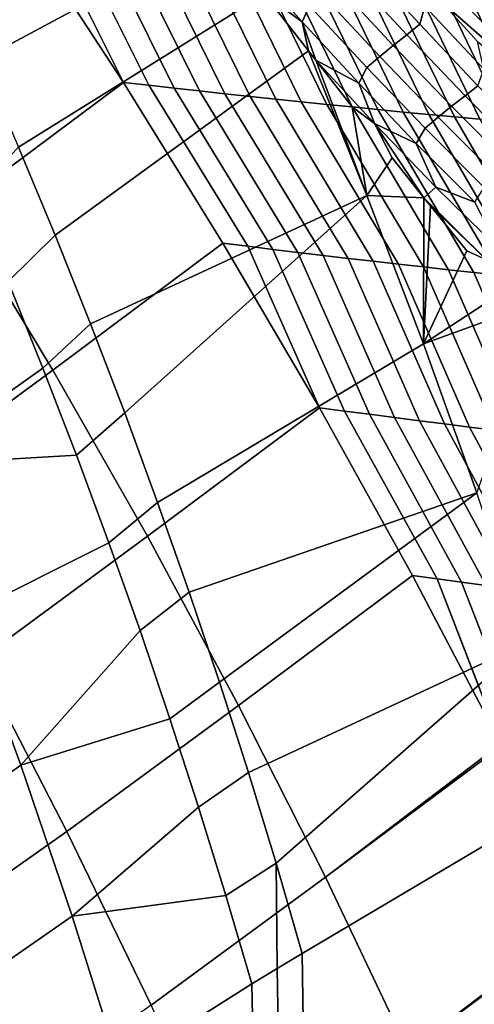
# Model space of a CAD drawing. Header units: metres. Extents: x -109 to 109, y -100 to 58.
# Tile 288 of 642: x -14.37 to -12.71, y -30.06 to -26.48. Entities that reach past the tile are written whole.
import ezdxf

# ---------------------------------------------------------------- set-up
doc = ezdxf.new("R2010")
doc.units = ezdxf.units.M
doc.layers.add('solid_21_062_100_XXX', color=7, linetype='CONTINUOUS')

msp = doc.modelspace()

# ---------------------------------------------------------------- linework, layer by layer
at = {"layer": 'solid_21_062_100_XXX'}
for points in [[(-14.361083, -26.141146, -17.95299), (-14.970239, -26.592825, -17.550104), (-15.348546, -26.036022, -17.743546), (-14.741923, -25.588984, -18.15233)], [(-12.851786, -26.179689, 26.000853), (-12.302389, -26.616692, 25.997431), (-12.557368, -25.696217, 25.997431), (-13.002313, -25.960152, 25.997431)], [(-14.649969, -26.313065, 25.491798), (-14.508265, -26.628311, 25.464382), (-13.651058, -26.167717, 26.017368), (-13.830255, -25.945673, 26.001966)], [(-13.989147, -26.710283, -17.787453), (-14.602158, -27.166821, -17.390066), (-14.970239, -26.592825, -17.550104), (-14.361083, -26.141146, -17.95299)], [(-14.268834, -26.150488, -17.972582), (-13.989147, -26.710283, -17.787453), (-14.361083, -26.141146, -17.95299)], [(-14.176514, -26.159708, -17.992218), (-13.89701, -26.720776, -17.809772), (-13.989147, -26.710283, -17.787453), (-14.268834, -26.150488, -17.972582)], [(-14.508265, -26.628311, 25.464382), (-14.370768, -26.94602, 25.445169), (-13.477339, -26.388102, 26.037123), (-13.651058, -26.167717, 26.017368)], [(-13.89701, -26.720776, -17.809772), (-14.176514, -26.159708, -17.992218), (-14.084124, -26.168806, -18.011896), (-13.804796, -26.731127, -17.832142)], [(-13.804796, -26.731127, -17.832142), (-14.084124, -26.168806, -18.011896), (-13.991664, -26.177784, -18.031618), (-13.712507, -26.741339, -17.854559)], [(-13.712507, -26.741339, -17.854559), (-13.991664, -26.177784, -18.031618), (-13.899137, -26.186638, -18.05138), (-13.620143, -26.751411, -17.877024)], [(-13.620143, -26.751411, -17.877024), (-13.899137, -26.186638, -18.05138), (-13.80654, -26.195372, -18.071184), (-13.527704, -26.761345, -17.899536)], [(-12.156131, -26.814741, 26.000853), (-12.302389, -26.616692, 25.997431), (-12.851786, -26.179689, 26.000853)], [(-12.156131, -26.814741, 26.000853), (-12.851786, -26.179689, 26.000853), (-12.652165, -26.438763, 26.011074)], [(-13.527704, -26.761345, -17.899536), (-13.80654, -26.195372, -18.071184), (-13.713878, -26.203985, -18.091026), (-13.435193, -26.771139, -17.922092)], [(-13.435193, -26.771139, -17.922092), (-13.713878, -26.203985, -18.091026), (-13.621148, -26.212475, -18.110909), (-13.342608, -26.780794, -17.944695)], [(-13.342608, -26.780794, -17.944695), (-13.621148, -26.212475, -18.110909), (-13.528353, -26.220846, -18.130831), (-13.249952, -26.79031, -17.96734)], [(-13.339001, -26.490726, 26.072557), (-13.311875, -26.431871, 26.089113), (-13.517524, -26.204483, 26.059563), (-13.541942, -26.265114, 26.039438)], [(-13.249952, -26.79031, -17.96734), (-13.528353, -26.220846, -18.130831), (-13.435493, -26.229094, -18.150787), (-13.157225, -26.799686, -17.990028)], [(-13.104989, -26.200851, 26.069546), (-13.121427, -26.271767, 26.090612), (-12.911633, -26.49892, 26.110926), (-12.892653, -26.433496, 26.085892)], [(-13.157225, -26.799686, -17.990028), (-13.435493, -26.229094, -18.150787), (-13.342567, -26.237223, -18.170782), (-13.064426, -26.808926, -18.01276)], [(-13.064426, -26.808926, -18.01276), (-13.342567, -26.237223, -18.170782), (-13.249578, -26.24523, -18.190813), (-12.971559, -26.818026, -18.035532)], [(-12.971559, -26.818026, -18.035532), (-13.249578, -26.24523, -18.190813), (-13.156527, -26.253117, -18.21088), (-12.878622, -26.826988, -18.058344)], [(-12.878622, -26.826988, -18.058344), (-13.156527, -26.253117, -18.21088), (-13.063412, -26.260883, -18.23098), (-12.785617, -26.835814, -18.081194)], [(-12.785617, -26.835814, -18.081194), (-13.063412, -26.260883, -18.23098), (-12.970236, -26.26853, -18.251114), (-12.692543, -26.8445, -18.104084)], [(-13.541942, -26.265114, 26.039438), (-13.477339, -26.388102, 26.037123), (-13.339001, -26.490726, 26.072557)], [(-12.958905, -26.537256, 26.126175), (-12.911633, -26.49892, 26.110926), (-13.121427, -26.271767, 26.090612), (-13.168668, -26.311514, 26.102018)], [(-12.692543, -26.8445, -18.104084), (-12.970236, -26.26853, -18.251114), (-12.876997, -26.276056, -18.271282), (-12.599402, -26.853048, -18.12701)], [(-12.837656, -26.412783, 26.057804), (-12.25523, -26.924603, 26.0511), (-12.862557, -26.309086, 26.02792), (-12.953882, -26.28487, 26.050325)], [(-12.599402, -26.853048, -18.12701), (-12.876997, -26.276056, -18.271282), (-12.783698, -26.283463, -18.291483), (-12.506194, -26.86146, -18.149975)], [(-12.506194, -26.86146, -18.149975), (-12.783698, -26.283463, -18.291483), (-12.690338, -26.290751, -18.311714), (-12.41292, -26.869734, -18.172976)], [(-13.007681, -26.576145, 26.133615), (-12.958905, -26.537256, 26.126175), (-13.168668, -26.311514, 26.102018), (-13.21722, -26.351255, 26.105534)], [(-12.25523, -26.924603, 26.0511), (-12.161004, -26.94393, 26.02792), (-12.652165, -26.438763, 26.011074), (-12.862557, -26.309086, 26.02792)], [(-13.056183, -26.616056, 26.133247), (-13.007681, -26.576145, 26.133615), (-13.21722, -26.351255, 26.105534), (-13.26521, -26.391582, 26.101208)], [(-14.237577, -27.265945, 25.434175), (-13.316072, -26.595243, 26.060455), (-13.477339, -26.388102, 26.037123), (-14.370768, -26.94602, 25.445169)], [(-13.339001, -26.490726, 26.072557), (-13.477339, -26.388102, 26.037123), (-13.316072, -26.595243, 26.060455)], [(-13.103641, -26.656372, 26.125082), (-13.056183, -26.616056, 26.133247), (-13.26521, -26.391582, 26.101208), (-13.311875, -26.431871, 26.089113)], [(-13.133342, -26.713512, 26.112576), (-13.103641, -26.656372, 26.125082), (-13.311875, -26.431871, 26.089113), (-13.339001, -26.490726, 26.072557)], [(-12.892653, -26.433496, 26.085892), (-12.911633, -26.49892, 26.110926), (-12.699776, -26.722507, 26.13549), (-12.678643, -26.662811, 26.106207)], [(-12.892653, -26.433496, 26.085892), (-12.678643, -26.662811, 26.106207), (-12.701113, -26.561371, 26.067955), (-12.837656, -26.412783, 26.057804)], [(-12.837656, -26.412783, 26.057804), (-12.701113, -26.561371, 26.067955), (-12.25523, -26.924603, 26.0511)], [(-13.339001, -26.490726, 26.072557), (-13.316072, -26.595243, 26.060455), (-13.288926, -26.630033, 26.064941)], [(-13.339001, -26.490726, 26.072557), (-13.288926, -26.630033, 26.064941), (-13.133342, -26.713512, 26.112576)], [(-12.746733, -26.759237, 26.155001), (-12.699776, -26.722507, 26.13549), (-12.911633, -26.49892, 26.110926), (-12.958905, -26.537256, 26.126175)], [(-12.795416, -26.797127, 26.166838), (-12.746733, -26.759237, 26.155001), (-12.958905, -26.537256, 26.126175), (-13.007681, -26.576145, 26.133615)], [(-12.844154, -26.836525, 26.17094), (-12.795416, -26.797127, 26.166838), (-13.007681, -26.576145, 26.133615), (-13.056183, -26.616056, 26.133247)], [(-14.237577, -27.265945, 25.434175), (-14.108797, -27.587847, 25.431408), (-13.103516, -27.121286, 26.047985), (-13.316072, -26.595243, 26.060455)], [(-13.288926, -26.630033, 26.064941), (-13.316072, -26.595243, 26.060455), (-13.103516, -27.121286, 26.047985)], [(-12.892172, -26.876823, 26.16725), (-12.844154, -26.836525, 26.17094), (-13.056183, -26.616056, 26.133247), (-13.103641, -26.656372, 26.125082)], [(-13.156838, -26.799149, 26.089003), (-13.288926, -26.630033, 26.064941), (-13.103516, -27.121286, 26.047985)], [(-13.076361, -26.859837, 26.113432), (-13.288926, -26.630033, 26.064941), (-13.156838, -26.799149, 26.089003)], [(-13.076361, -26.859837, 26.113432), (-13.133342, -26.713512, 26.112576), (-13.288926, -26.630033, 26.064941)], [(-12.924265, -26.932224, 26.159231), (-12.892172, -26.876823, 26.16725), (-13.103641, -26.656372, 26.125082), (-13.133342, -26.713512, 26.112576)], [(-13.627264, -27.294645, -17.656229), (-14.245439, -27.756231, -17.263926), (-14.602158, -27.166821, -17.390066), (-13.989147, -26.710283, -17.787453)], [(-13.536361, -27.305973, -17.681076), (-13.627264, -27.294645, -17.656229), (-13.989147, -26.710283, -17.787453), (-13.89701, -26.720776, -17.809772)], [(-13.536361, -27.305973, -17.681076), (-13.89701, -26.720776, -17.809772), (-13.804796, -26.731127, -17.832142), (-13.445376, -27.317146, -17.705976)], [(-13.076361, -26.859837, 26.113432), (-12.924265, -26.932224, 26.159231), (-13.133342, -26.713512, 26.112576)], [(-12.531667, -26.976555, 26.188477), (-12.485391, -26.941725, 26.164402), (-12.699776, -26.722507, 26.13549), (-12.746733, -26.759237, 26.155001)], [(-13.445376, -27.317146, -17.705976), (-13.804796, -26.731127, -17.832142), (-13.712507, -26.741339, -17.854559), (-13.354314, -27.328167, -17.730927)], [(-13.354314, -27.328167, -17.730927), (-13.712507, -26.741339, -17.854559), (-13.620143, -26.751411, -17.877024), (-13.263172, -27.339031, -17.755928)], [(-13.263172, -27.339031, -17.755928), (-13.620143, -26.751411, -17.877024), (-13.527704, -26.761345, -17.899536), (-13.171953, -27.349745, -17.780979)], [(-13.171953, -27.349745, -17.780979), (-13.527704, -26.761345, -17.899536), (-13.435193, -26.771139, -17.922092), (-13.080657, -27.360302, -17.806078)], [(-12.579915, -27.013197, 26.205086), (-12.531667, -26.976555, 26.188477), (-12.746733, -26.759237, 26.155001), (-12.795416, -26.797127, 26.166838)], [(-13.080657, -27.360302, -17.806078), (-13.435193, -26.771139, -17.922092), (-13.342608, -26.780794, -17.944695), (-12.989285, -27.370708, -17.831224)], [(-12.989285, -27.370708, -17.831224), (-13.342608, -26.780794, -17.944695), (-13.249952, -26.79031, -17.96734), (-12.897836, -27.38096, -17.856417)], [(-12.897836, -27.38096, -17.856417), (-13.249952, -26.79031, -17.96734), (-13.157225, -26.799686, -17.990028), (-12.806314, -27.39106, -17.881653)], [(-12.628571, -27.05188, 26.21409), (-12.579915, -27.013197, 26.205086), (-12.795416, -26.797127, 26.166838), (-12.844154, -26.836525, 26.17094)], [(-12.806314, -27.39106, -17.881653), (-13.157225, -26.799686, -17.990028), (-13.064426, -26.808926, -18.01276), (-12.714717, -27.401007, -17.906937)], [(-13.076361, -26.859837, 26.113432), (-13.156838, -26.799149, 26.089003), (-13.103516, -27.121286, 26.047985), (-13.011471, -26.98464, 26.119802)], [(-12.714717, -27.401007, -17.906937), (-13.064426, -26.808926, -18.01276), (-12.971559, -26.818026, -18.035532), (-12.623046, -27.410801, -17.932261)], [(-12.623046, -27.410801, -17.932261), (-12.971559, -26.818026, -18.035532), (-12.878622, -26.826988, -18.058344), (-12.531303, -27.420443, -17.957628)], [(-12.531303, -27.420443, -17.957628), (-12.878622, -26.826988, -18.058344), (-12.785617, -26.835814, -18.081194), (-12.439488, -27.429934, -17.983038)], [(-13.076361, -26.859837, 26.113432), (-13.011471, -26.98464, 26.119802), (-12.896026, -27.129992, 26.147722)], [(-12.852771, -27.090849, 26.171476), (-13.076361, -26.859837, 26.113432), (-12.896026, -27.129992, 26.147722)], [(-12.852771, -27.090849, 26.171476), (-12.924265, -26.932224, 26.159231), (-13.076361, -26.859837, 26.113432)], [(-12.676863, -27.092003, 26.215355), (-12.628571, -27.05188, 26.21409), (-12.844154, -26.836525, 26.17094), (-12.892172, -26.876823, 26.16725)], [(-12.439488, -27.429934, -17.983038), (-12.785617, -26.835814, -18.081194), (-12.692543, -26.8445, -18.104084), (-12.347601, -27.439272, -18.008488)], [(-12.711125, -27.145557, 26.212212), (-12.676863, -27.092003, 26.215355), (-12.892172, -26.876823, 26.16725), (-12.924265, -26.932224, 26.159231)], [(-12.852771, -27.090849, 26.171476), (-12.711125, -27.145557, 26.212212), (-12.924265, -26.932224, 26.159231)], [(-14.408861, -27.433796, 25.301394), (-14.237577, -27.265945, 25.434175), (-14.370768, -26.94602, 25.445169), (-14.539936, -27.120649, 25.308769)], [(-12.896026, -27.129992, 26.147722), (-13.011471, -26.98464, 26.119802), (-13.103516, -27.121286, 26.047985)], [(-12.623947, -27.314796, 26.23703), (-12.852771, -27.090849, 26.171476), (-12.896026, -27.129992, 26.147722), (-12.668797, -27.355003, 26.218428)], [(-12.623947, -27.314796, 26.23703), (-12.711125, -27.145557, 26.212212), (-12.852771, -27.090849, 26.171476)], [(-14.108797, -27.587847, 25.431408), (-13.984525, -27.911482, 25.436869), (-13.103516, -27.121286, 26.047985)], [(-13.984525, -27.911482, 25.436869), (-13.864853, -28.236605, 25.450554), (-12.897785, -27.659985, 26.05908), (-13.103516, -27.121286, 26.047985)], [(-12.896026, -27.129992, 26.147722), (-13.103516, -27.121286, 26.047985), (-12.897785, -27.659985, 26.05908)], [(-12.872663, -27.159119, 26.153749), (-12.896026, -27.129992, 26.147722), (-12.897785, -27.659985, 26.05908)], [(-12.668797, -27.355003, 26.218428), (-12.896026, -27.129992, 26.147722), (-12.872663, -27.159119, 26.153749)], [(-14.245439, -27.756231, -17.263926), (-14.854026, -28.201382, -16.850323), (-15.204912, -27.605856, -16.972219), (-14.602158, -27.166821, -17.390066)], [(-12.740372, -27.322088, 26.190226), (-12.872663, -27.159119, 26.153749), (-12.897785, -27.659985, 26.05908)], [(-12.668797, -27.355003, 26.218428), (-12.872663, -27.159119, 26.153749), (-12.740372, -27.322088, 26.190226)], [(-14.282091, -27.748795, 25.301876), (-14.108797, -27.587847, 25.431408), (-14.237577, -27.265945, 25.434175), (-14.408861, -27.433796, 25.301394)], [(-13.27655, -27.892427, -17.559725), (-13.901184, -28.35924, -17.172071), (-14.245439, -27.756231, -17.263926), (-13.627264, -27.294645, -17.656229)], [(-13.536361, -27.305973, -17.681076), (-13.27655, -27.892427, -17.559725), (-13.627264, -27.294645, -17.656229)], [(-13.445376, -27.317146, -17.705976), (-13.185651, -27.904554, -17.5875), (-13.27655, -27.892427, -17.559725), (-13.536361, -27.305973, -17.681076)], [(-13.185651, -27.904554, -17.5875), (-13.445376, -27.317146, -17.705976), (-13.354314, -27.328167, -17.730927), (-13.094666, -27.91651, -17.615332)], [(-13.094666, -27.91651, -17.615332), (-13.354314, -27.328167, -17.730927), (-13.263172, -27.339031, -17.755928), (-13.003597, -27.928291, -17.643217)], [(-12.668797, -27.355003, 26.218428), (-12.740372, -27.322088, 26.190226), (-12.897785, -27.659985, 26.05908), (-12.613666, -27.474636, 26.228838)], [(-13.003597, -27.928291, -17.643217), (-13.263172, -27.339031, -17.755928), (-13.171953, -27.349745, -17.780979), (-12.912443, -27.939901, -17.671154)], [(-12.912443, -27.939901, -17.671154), (-13.171953, -27.349745, -17.780979), (-13.080657, -27.360302, -17.806078), (-12.821207, -27.95134, -17.699144)], [(-12.821207, -27.95134, -17.699144), (-13.080657, -27.360302, -17.806078), (-12.989285, -27.370708, -17.831224), (-12.729888, -27.962605, -17.727186)], [(-12.729888, -27.962605, -17.727186), (-12.989285, -27.370708, -17.831224), (-12.897836, -27.38096, -17.856417), (-12.638487, -27.9737, -17.755278)], [(-12.638487, -27.9737, -17.755278), (-12.897836, -27.38096, -17.856417), (-12.806314, -27.39106, -17.881653), (-12.547006, -27.984623, -17.783419)], [(-12.547006, -27.984623, -17.783419), (-12.806314, -27.39106, -17.881653), (-12.714717, -27.401007, -17.906937), (-12.455444, -27.995377, -17.811607)], [(-12.455444, -27.995377, -17.811607), (-12.714717, -27.401007, -17.906937), (-12.623046, -27.410801, -17.932261), (-12.363803, -28.005957, -17.839842)], [(-15.009031, -27.563196, 24.935694), (-14.779817, -28.101454, 24.944155), (-14.282091, -27.748795, 25.301876), (-14.408861, -27.433796, 25.301394)], [(-12.560171, -27.537796, 26.246202), (-12.613666, -27.474636, 26.228838), (-12.897785, -27.659985, 26.05908)], [(-12.492188, -27.616768, 26.269175), (-12.560171, -27.537796, 26.246202), (-12.897785, -27.659985, 26.05908), (-12.703961, -28.202101, 26.093491)], [(-14.15972, -28.065418, 25.310219), (-13.984525, -27.911482, 25.436869), (-14.108797, -27.587847, 25.431408), (-14.282091, -27.748795, 25.301876)], [(-13.864853, -28.236605, 25.450554), (-13.749873, -28.562967, 25.472452), (-12.703961, -28.202101, 26.093491), (-12.897785, -27.659985, 26.05908)], [(-13.901184, -28.35924, -17.172071), (-14.516972, -28.810705, -16.762289), (-14.854026, -28.201382, -16.850323), (-14.245439, -27.756231, -17.263926)], [(-14.779817, -28.101454, 24.944155), (-14.15972, -28.065418, 25.310219), (-14.282091, -27.748795, 25.301876)], [(-12.938086, -28.501787, -17.498236), (-13.570459, -28.97398, -17.114788), (-13.901184, -28.35924, -17.172071), (-13.27655, -27.892427, -17.559725)], [(-12.848669, -28.514326, -17.528532), (-12.938086, -28.501787, -17.498236), (-13.27655, -27.892427, -17.559725), (-13.185651, -27.904554, -17.5875)], [(-12.848669, -28.514326, -17.528532), (-13.185651, -27.904554, -17.5875), (-13.094666, -27.91651, -17.615332), (-12.759164, -28.52668, -17.558886)], [(-14.041835, -28.383438, 25.32641), (-13.864853, -28.236605, 25.450554), (-13.984525, -27.911482, 25.436869), (-14.15972, -28.065418, 25.310219)], [(-12.759164, -28.52668, -17.558886), (-13.094666, -27.91651, -17.615332), (-13.003597, -27.928291, -17.643217), (-12.669572, -28.538849, -17.589293)], [(-12.669572, -28.538849, -17.589293), (-13.003597, -27.928291, -17.643217), (-12.912443, -27.939901, -17.671154), (-12.579892, -28.550833, -17.619753)], [(-12.579892, -28.550833, -17.619753), (-12.912443, -27.939901, -17.671154), (-12.821207, -27.95134, -17.699144), (-12.490128, -28.562634, -17.650265)], [(-12.490128, -28.562634, -17.650265), (-12.821207, -27.95134, -17.699144), (-12.729888, -27.962605, -17.727186), (-12.400278, -28.574249, -17.680828)], [(-12.400278, -28.574249, -17.680828), (-12.729888, -27.962605, -17.727186), (-12.638487, -27.9737, -17.755278), (-12.310344, -28.585682, -17.711441)], [(-14.779817, -28.101454, 24.944155), (-14.564144, -28.644432, 24.975689), (-14.041835, -28.383438, 25.32641), (-14.15972, -28.065418, 25.310219)], [(-13.749873, -28.562967, 25.472452), (-13.639672, -28.890324, 25.502548), (-12.703961, -28.202101, 26.093491)], [(-13.639672, -28.890324, 25.502548), (-13.534334, -29.218428, 25.540819), (-12.522449, -28.746502, 26.151144), (-12.703961, -28.202101, 26.093491)], [(-13.928523, -28.702621, 25.350445), (-13.749873, -28.562967, 25.472452), (-13.864853, -28.236605, 25.450554), (-14.041835, -28.383438, 25.32641)], [(-13.570459, -28.97398, -17.114788), (-14.194796, -29.431938, -16.708395), (-14.516972, -28.810705, -16.762289), (-13.901184, -28.35924, -17.172071)], [(-14.564144, -28.644432, 24.975689), (-14.362479, -29.190956, 25.030231), (-13.928523, -28.702621, 25.350445), (-14.041835, -28.383438, 25.32641)], [(-12.616406, -29.11401, -17.47205), (-13.254285, -29.598553, -17.092253), (-13.570459, -28.97398, -17.114788), (-12.938086, -28.501787, -17.498236)], [(-12.848669, -28.514326, -17.528532), (-12.616406, -29.11401, -17.47205), (-12.938086, -28.501787, -17.498236)], [(-12.848669, -28.514326, -17.528532), (-12.612916, -29.120844, -17.471954), (-12.616406, -29.11401, -17.47205)], [(-12.759164, -28.52668, -17.558886), (-12.523289, -29.133839, -17.505386), (-12.612916, -29.120844, -17.471954), (-12.848669, -28.514326, -17.528532)], [(-12.523289, -29.133839, -17.505386), (-12.759164, -28.52668, -17.558886), (-12.669572, -28.538849, -17.589293), (-12.433567, -29.146627, -17.538876)], [(-13.819865, -29.022736, 25.382301), (-13.639672, -28.890324, 25.502548), (-13.749873, -28.562967, 25.472452), (-13.928523, -28.702621, 25.350445)], [(-14.840462, -29.529388, 24.686262), (-14.362479, -29.190956, 25.030231), (-14.564144, -28.644432, 24.975689), (-15.044786, -28.991606, 24.622505)], [(-14.362479, -29.190956, 25.030231), (-13.819865, -29.022736, 25.382301), (-13.928523, -28.702621, 25.350445)], [(-13.534334, -29.218428, 25.540819), (-13.433938, -29.547029, 25.587236), (-12.522449, -28.746502, 26.151144)], [(-13.433938, -29.547029, 25.587236), (-13.33856, -29.875879, 25.641764), (-12.353635, -29.292053, 26.231913), (-12.522449, -28.746502, 26.151144)], [(-14.194796, -29.431938, -16.708395), (-14.809278, -29.865059, -16.281891), (-15.121739, -29.237175, -16.333622), (-14.516972, -28.810705, -16.762289)], [(-13.715941, -29.343552, 25.421955), (-13.534334, -29.218428, 25.540819), (-13.639672, -28.890324, 25.502548), (-13.819865, -29.022736, 25.382301)], [(-13.254285, -29.598553, -17.092253), (-13.888498, -30.06315, -16.688808), (-14.194796, -29.431938, -16.708395), (-13.570459, -28.97398, -17.114788)], [(-14.362479, -29.190956, 25.030231), (-14.175256, -29.739851, 25.107662), (-13.715941, -29.343552, 25.421955), (-13.819865, -29.022736, 25.382301)], [(-12.616406, -29.11401, -17.47205), (-12.612916, -29.120844, -17.471954), (-13.254285, -29.598553, -17.092253)], [(-12.305676, -29.740147, -17.480642), (-12.953638, -30.23103, -17.104536), (-13.254285, -29.598553, -17.092253), (-12.612916, -29.120844, -17.471954)], [(-14.650764, -30.069452, 24.772106), (-14.175256, -29.739851, 25.107662), (-14.362479, -29.190956, 25.030231), (-14.840462, -29.529388, 24.686262)], [(-13.616826, -29.664833, 25.469381), (-13.433938, -29.547029, 25.587236), (-13.534334, -29.218428, 25.540819), (-13.715941, -29.343552, 25.421955)], [(-13.33856, -29.875879, 25.641764), (-12.852569, -62.700001, 25.940645), (-11.784919, -62.700001, 26.545462), (-12.353635, -29.292053, 26.231913)], [(-14.175256, -29.739851, 25.107662), (-13.616826, -29.664833, 25.469381), (-13.715941, -29.343552, 25.421955)], [(-13.888498, -30.06315, -16.688808), (-14.514039, -30.503071, -16.263941), (-14.809278, -29.865059, -16.281891), (-14.194796, -29.431938, -16.708395)], [(-13.616826, -29.664833, 25.469381), (-13.522593, -29.986347, 25.524544), (-13.430014, -29.930473, 25.583796), (-13.433938, -29.547029, 25.587236)], [(-13.433938, -29.547029, 25.587236), (-13.430014, -29.930473, 25.583796), (-13.33856, -29.875879, 25.641764)], [(-12.953638, -30.23103, -17.104536), (-13.599029, -30.702383, -16.703588), (-13.888498, -30.06315, -16.688808), (-13.254285, -29.598553, -17.092253)], [(-14.175256, -29.739851, 25.107662), (-14.002876, -30.2899, 25.207802), (-13.522593, -29.986347, 25.524544), (-13.616826, -29.664833, 25.469381)], [(-14.650764, -30.069452, 24.772106), (-14.476105, -30.610609, 24.879835), (-14.002876, -30.2899, 25.207802), (-14.175256, -29.739851, 25.107662)], [(-12.305676, -29.740147, -17.480642), (-12.302043, -29.74769, -17.480959), (-12.953638, -30.23103, -17.104536)], [(-12.01016, -30.37215, -17.524422), (-12.669448, -30.869455, -17.151598), (-12.953638, -30.23103, -17.104536), (-12.302043, -29.74769, -17.480959)], [(-13.33856, -29.875879, 25.641764), (-13.430014, -29.930473, 25.583796), (-12.852569, -62.700001, 25.940645)], [(-13.430014, -29.930473, 25.583796), (-13.522593, -29.986347, 25.524544), (-12.852569, -62.700001, 25.940645)], [(-14.002876, -30.2899, 25.207802), (-13.889256, -62.700001, 25.28417), (-12.852569, -62.700001, 25.940645), (-13.522593, -29.986347, 25.524544)]]:
    msp.add_3dface(points, dxfattribs=at)

doc.saveas('drawing.dxf')
